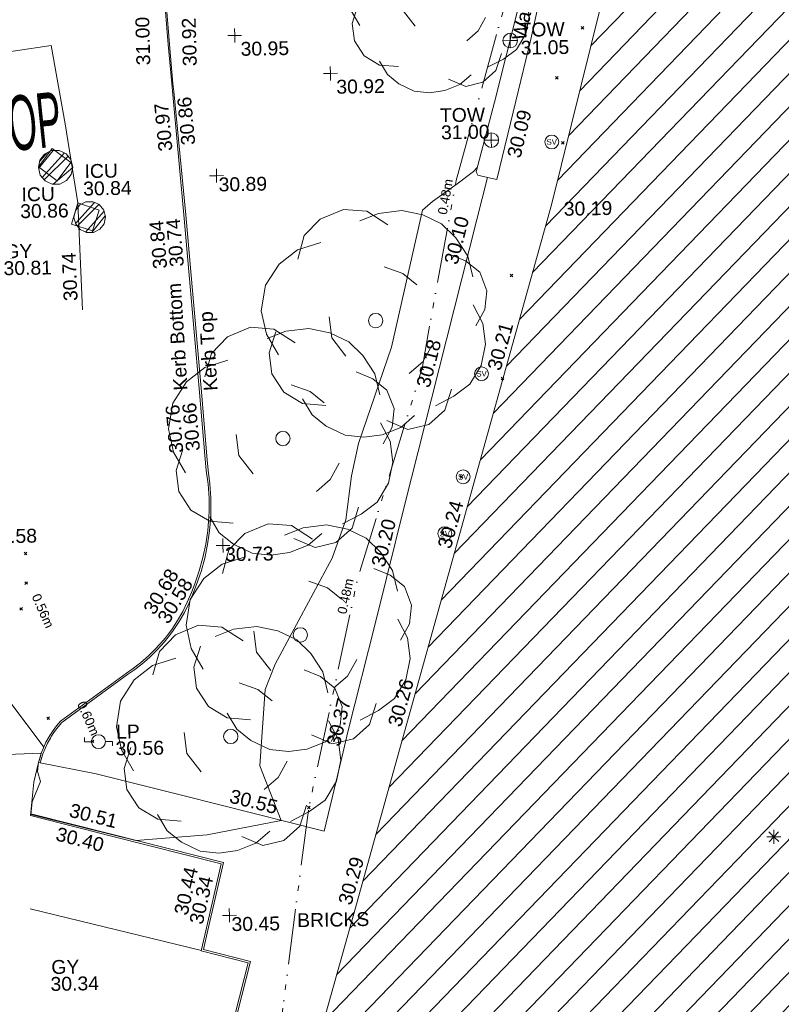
# Model space of a CAD drawing. Header units: millimetres. Extents: x -287732 to 520720, y -88450 to 287754.
# Tile 349 of 383: x 339620 to 360209, y 158224 to 184843. Entities that reach past the tile are written whole.
import ezdxf

# ---------------------------------------------------------------- set-up
doc = ezdxf.new("R2010")
doc.units = ezdxf.units.MM
for name, pattern in [('IMPORT-HIDDEN2 _3_', [4762.5, 3175, -1587.5]), ('IMPORT-UG_ELEC_QLB2 _2_', [2500, 1500, -300.0000000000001, 0, -50, 150, -300.0000000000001, 0, -200]), ('IMPORT-UG_ELEC_STREET LIGHTING_QLB2 _2_', [2700, 1500, -300.0000000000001, 0, -250, 150, -300.0000000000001, 0, -200])]:
    doc.linetypes.add(name, pattern=pattern)
for name, color, linetype, lineweight, true_color in [('00_TOPO_APEX_BUILDING', 7, 'Continuous', 9, 0x666666), ('00_TOPO_BUILDING_OUTLINE', 5, 'Continuous', 9, 0x0000ff), ('00_TOPO_FOOTPATH', 7, 'Continuous', 9, 0xa50000), ('00_TOPO_FURN_LAMP_POST', 7, 'Continuous', 9, 0x666666), ('00_TOPO_KERB_BOTTOM', 1, 'Continuous', 9, 0xff0000), ('00_TOPO_KERB_TOP', 7, 'Continuous', 9, 0xa500a5), ('00_TOPO_LEVEL_SPOT', 7, 'Continuous', 9, 0x666666), ('00_TOPO_ROAD_MARKING_WHITE_CONTINUOUS', 7, 'Continuous', 9, 0x999999), ('00_TOPO_SERV_IC', 5, 'Continuous', 9, 0x0000ff), ('00_TOPO_SERV_STOP_VALVE', 7, 'Continuous', 9, 0x666666), ('00_TOPO_TOP_OF_WALL', 7, 'Continuous', 9, 0x666666), ('00_TOPO_TREE', 7, 'Continuous', 9, 0x666666), ('00_TOPO_WALL', 7, 'Continuous', 9, 0x7c00a5), ('00_UAV_BUILDING_HATCH', 7, 'Continuous', 9, 0x999999), ('00_UAV_BUILDING_OUTLINE', 5, 'Continuous', 9, 0x0000ff), ('00_UAV_CONCRETE', 9, 'Continuous', 9, 0x808080), ('00_UAV_FURN_LAMP_POST', 7, 'Continuous', 9, 0xa50000), ('00_UAV_KERB_BOTTOM', 1, 'Continuous', 9, 0xff0000), ('00_UAV_KERB_TOP', 7, 'Continuous', 9, 0xa500a5), ('00_UAV_LEVEL_SPOT', 7, 'Continuous', 9, 0x666666), ('00_UAV_PARKING', 4, 'Continuous', 9, 0x00ffff), ('00_UAV_ROAD_MARKING_WHITE_CONTINUOUS', 7, 'Continuous', 9, 0x999999), ('00_UAV_SERV_GULLY', 7, 'Continuous', 9, 0x5252a5), ('00_UAV_SERV_IC', 5, 'Continuous', 9, 0x0000ff), ('00_UAV_TOP_OF_WALL', 7, 'Continuous', 9, 0x666666), ('00_UAV_WALL', 7, 'Continuous', 9, 0x7c00a5), ('01_DTM_CONTOUR_MNR', 7, 'Continuous', 9, 0xa5a552), ('12333-PUM-2D-U-0001-C01 - Rev2_REVIT IMPORT_dwg', 7, 'Continuous', 9, 0x767676), ('PUM-CHAMBER EXTENTS', 6, 'IMPORT-HIDDEN2 _3_', 9, 0xff00ff), ('PUM-ELECTRIC-QLB2', 1, 'IMPORT-UG_ELEC_QLB2 _2_', 9, 0xff0000), ('PUM-ELECTRIC-SL-QLB2', 7, 'IMPORT-UG_ELEC_STREET LIGHTING_QLB2 _2_', 9, 0xff7f7f)]:
    doc.layers.add(name, color=color, linetype=linetype, lineweight=lineweight, true_color=true_color)
for name, color, linetype, lineweight in [('00_TOPO_ROAD_TEXT', 7, 'Continuous', 9), ('00_UAV_ROAD_EDGE', 7, 'Continuous', 9), ('00_UAV_SURVEY_TEXT', 7, 'Continuous', 9), ('GEN-TEXT', 7, 'Continuous', 9)]:
    doc.layers.add(name, color=color, linetype=linetype, lineweight=lineweight)
doc.styles.add('Arial_1', font='arial.ttf', dxfattribs={"height": 250})
doc.styles.add('Swis721 Lt BT', font='swissl.ttf', dxfattribs={"height": 399.9999999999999})
doc.styles.add('Swis721 Lt BT_2', font='swissl.ttf', dxfattribs={"height": 375})
doc.styles.add('Swis721 Lt BT_37', font='swissl.ttf', dxfattribs={"width": 0.480246, "height": 1481.4})
pattern_1 = [(45, (-533641079.65, -725615854.3560001), (-265.1650429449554, 265.1650429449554), []), (45, (-533640902.873, -725615854.3560001), (-265.1650429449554, 265.1650429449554), [])]

# ---------------------------------------------------------------- blocks, each defined once
blk = doc.blocks.new('12333-PUM-2D-U-0001-C01 - Rev2_REVIT IMPORT_dwg_MM-2077200-Site Location Plan Proposed')
at = {"layer": '00_TOPO_LEVEL_SPOT', "color": 254, "true_color": 0xcccccc, "flags": 128}
for points in [[(0, -500.0000000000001), (0, 0), (-500.0000000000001, 0)], [(500.0000000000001, 0), (0, 0), (0, 500.0000000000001)]]:
    blk.add_lwpolyline(points, dxfattribs=at)
blk = doc.blocks.new('12333-PUM-2D-U-0001-C01 - Rev2_REVIT IMPORT_dwg_TOW-2077202-Site Location Plan Proposed')
at = {"layer": '00_TOPO_TOP_OF_WALL', "color": 254, "true_color": 0xcccccc, "flags": 128}
for points in [[(0, 525.0554400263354), (0, 0), (-525.0554401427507, 0)], [(525.0554401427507, 0), (0, 0), (0, -525.0554400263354)]]:
    blk.add_lwpolyline(points, dxfattribs=at)
at = {"layer": '00_TOPO_TOP_OF_WALL', "color": 254, "true_color": 0xcccccc}
blk.add_circle((0, 0), 525.0554401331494, dxfattribs=at)
blk = doc.blocks.new('12333-PUM-2D-U-0001-C01 - Rev2_REVIT IMPORT_dwg_CONIFEROUS_TREE-2077251-Site Location Plan Proposed')
at = {"layer": '00_TOPO_TREE', "color": 254, "true_color": 0xcccccc, "flags": 128}
for points in [[(-1889.403682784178, 1545.875740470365), (-1717.639711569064, 2118.422311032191), (-1316.857112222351, 2519.204910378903), (-744.3105416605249, 2748.223538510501), (-171.763971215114, 2690.968881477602), (343.5279423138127, 2347.440939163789)], [(-343.5279423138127, 2461.950253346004), (114.5093140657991, 2633.714224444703), (687.0558846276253, 2690.968881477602), (1202.347798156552, 2576.459567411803), (1660.385054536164, 2347.440939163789), (2003.912996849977, 2003.912996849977), (2290.18628213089, 1545.875740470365), (2404.695596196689, 1030.583826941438)], [(-2404.695596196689, -801.5651986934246), (-2690.968881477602, -286.2732852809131), (-2805.478195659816, 286.2732852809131), (-2690.968881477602, 916.0745128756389), (-2347.440939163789, 1431.36642628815), (-1889.403682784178, 1774.894368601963), (-1316.857112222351, 1946.658339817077)], [(1832.149025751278, 1603.130397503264), (2232.93162509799, 1431.36642628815), (2576.459567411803, 1145.093141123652), (2748.223538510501, 687.0558846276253), (2690.968881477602, 229.0186282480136), (2461.950253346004, -171.763971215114)], [(229.0186282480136, 1316.857112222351), (687.0558846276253, 1145.093141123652), (1030.583826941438, 858.8198558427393)], [(2404.695596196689, 343.5279423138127), (2633.714224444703, -114.5093140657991), (2690.968881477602, -629.8012275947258), (2576.459567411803, -1145.093141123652), (2290.18628213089, -1603.130397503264), (1889.403682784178, -1889.403682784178), (1431.36642628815, -2118.422311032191)], [(-744.3105416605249, -858.8198558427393), (-1087.838483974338, -400.7825993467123), (-1145.093141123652, 114.5093140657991)], [(-1259.602455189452, -2061.167653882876), (-1832.149025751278, -2003.912996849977), (-2290.18628213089, -1717.639711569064), (-2576.459567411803, -1259.602455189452), (-2633.714224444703, -744.3105416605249), (-2461.950253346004, -229.0186282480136)], [(1374.111769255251, -629.8012275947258), (1145.093141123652, -1030.583826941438), (801.5651986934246, -1316.857112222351)], [(916.0745128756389, -2347.440939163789), (572.5465705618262, -2633.714224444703), (114.5093140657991, -2805.478195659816), (-343.5279423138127, -2862.732852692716), (-801.5651986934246, -2805.478195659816), (-1259.602455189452, -2576.459567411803), (-1603.130397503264, -2290.18628213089), (-1832.149025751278, -1889.403682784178)], [(1832.149025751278, -1717.639711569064), (1660.385054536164, -2232.93162509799), (1259.602455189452, -2576.459567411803), (744.3105416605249, -2690.968881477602), (229.0186282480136, -2461.950253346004)]]:
    blk.add_lwpolyline(points, dxfattribs=at)
at = {"layer": '00_TOPO_TREE', "color": 254, "true_color": 0xcccccc}
blk.add_circle((0, 0), 176.6246020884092, dxfattribs=at)
blk = doc.blocks.new('12333-PUM-2D-U-0001-C01 - Rev2_REVIT IMPORT_dwg_MSL_Apex_SYM-2077252-Site Location Plan Proposed')
at = {"layer": '00_TOPO_APEX_BUILDING', "color": 254, "true_color": 0xcccccc, "flags": 128}
for points in [[(0, -500.8627267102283), (0, 0), (-500.8627267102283, 0)], [(354.163430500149, 354.1634305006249), (0, 0), (-354.1634305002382, 354.1634305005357)], [(354.1634305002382, -354.1634305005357), (0, 0), (-354.163430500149, -354.1634305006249)], [(500.8627267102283, 0), (0, 0), (0, 500.8627267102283)]]:
    blk.add_lwpolyline(points, dxfattribs=at)
blk = doc.blocks.new('12333-PUM-2D-U-0001-C01 - Rev2_REVIT IMPORT_dwg_MSL_Lamp_Post_SYM-2077240-Site Location Plan Proposed')
at = {"layer": '00_TOPO_FURN_LAMP_POST', "color": 254, "true_color": 0xcccccc, "flags": 128}
for points in [[(-500.1060478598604, 0), (-1000.212095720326, 0), (-1000.212095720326, 316.7338303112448)], [(500.1060478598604, 0), (1000.21209571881, 0), (1000.21209571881, -316.7338303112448)]]:
    blk.add_lwpolyline(points, dxfattribs=at)
at = {"layer": '00_TOPO_FURN_LAMP_POST', "color": 254, "true_color": 0xcccccc}
blk.add_circle((0, 0), 500.1060478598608, dxfattribs=at)
blk = doc.blocks.new('12333-PUM-2D-U-0001-C01 - Rev2_REVIT IMPORT_dwg_MSL_Sluice_Valve_SYM-2077246-Site Location Plan Proposed')
at = {"layer": '00_TOPO_SERV_STOP_VALVE', "color": 254, "true_color": 0xcccccc}
blk.add_circle((0, 0), 500.0000000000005, dxfattribs=at)
at = {"layer": '00_TOPO_SERV_STOP_VALVE', "insert": (0, 198.9876086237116), "char_height": 399.9999999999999, "width": 785.1100955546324, "attachment_point": 2, "line_spacing_factor": 1.005061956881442, "style": 'Swis721 Lt BT'}
blk.add_mtext('SV', dxfattribs=at)
blk = doc.blocks.new('12333-PUM-2D-U-0001-C01 - Rev2_REVIT IMPORT_dwg_TOW-2077249-Site Location Plan Proposed')
at = {"layer": '00_TOPO_TOP_OF_WALL', "color": 254, "true_color": 0xcccccc, "flags": 128}
for points in [[(0, 525.0554400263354), (0, 0), (-525.0554401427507, 0)], [(525.0554401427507, 0), (0, 0), (0, -525.0554400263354)]]:
    blk.add_lwpolyline(points, dxfattribs=at)
at = {"layer": '00_TOPO_TOP_OF_WALL', "color": 254, "true_color": 0xcccccc}
blk.add_circle((0, 0), 525.0554401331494, dxfattribs=at)
blk = doc.blocks.new('12333-PUM-2D-U-0001-C01 - Rev2_REVIT IMPORT_dwg_UAV-2077255-Site Location Plan Proposed')
at = {"layer": '00_UAV_LEVEL_SPOT', "color": 254, "true_color": 0xcccccc, "flags": 128}
for points in [[(0, -500.0000000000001), (0, 0), (-500.0000000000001, 0)], [(500.0000000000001, 0), (0, 0), (0, 500.0000000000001)]]:
    blk.add_lwpolyline(points, dxfattribs=at)
blk = doc.blocks.new('12333-PUM-2D-U-0001-C01 - Rev2_REVIT IMPORT_dwg_MGS62954_T2_Galway_ITM_3d_Rev1-2077680-Site Location Plan Proposed')
at = {"layer": '00_UAV_BUILDING_HATCH', "true_color": 0xcccccc}
h = blk.add_hatch(dxfattribs=at)
h.set_pattern_fill('FP_1', color=254, style=0, pattern_type=2)
h.set_pattern_definition([(45, (0, 0), (-441.9417382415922, 441.9417382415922), [])])
h.paths.add_polyline_path([(534273331.0839257, 725699413.308508), (534277278.0839257, 725714344.3085079), (534273552.7550198, 725715384.7219439), (534278107.7966213, 725729661.4495255), (534289916.7966213, 725729648.4495255), (534289758.7966213, 725730785.4495256), (534295105.895538, 725732008.9646726), (534299533.3955734, 725732012.6897947), (534299525.8615052, 725732274.3540393), (534303017.6669321, 725732237.6943834), (534303145.8580775, 725742131.6227318), (534297043.3569099, 725742233.1048254), (534282146.4326756, 725742249.4868032), (534282149.6354219, 725743193.6412102), (534265261.1107915, 725743195.2464387), (534265304.8585889, 725737414.824915), (534261265.5081948, 725737413.3337196), (534259042.3072209, 725729051.2211075), (534251896.866097, 725705079.4298507), (534273323.2049378, 725699415.3913133)])
at = {"layer": '00_TOPO_BUILDING_OUTLINE', "color": 254, "true_color": 0xcccccc, "flags": 128}
blk.add_lwpolyline([(534259042.3072208, 725729051.2211075), (534259897.3091376, 725732276.795404), (534260776.0814484, 725735574.7772835), (534261265.5081946, 725737413.3337195), (534263184.1196582, 725737385.6972247), (534265304.8585889, 725737414.8249149), (534265286.276136, 725738843.7359701), (534265254.8519086, 725742853.3948202), (534265261.1107914, 725743195.2464387), (534266299.5886774, 725743186.5933887)], dxfattribs=at)
at = {"layer": '00_TOPO_KERB_BOTTOM', "color": 254, "true_color": 0xcccccc, "flags": 128}
blk.add_lwpolyline([(534248833.2001889, 725732509.4793622), (534248754.5370339, 725733568.92922), (534248679.2515222, 725734798.1638137)], dxfattribs=at)
at = {"layer": '00_TOPO_KERB_TOP', "color": 254, "true_color": 0xcccccc, "flags": 128}
blk.add_lwpolyline([(534248867.0757164, 725732511.9945884), (534248788.4288398, 725733571.2252069), (534248760.8173509, 725734022.0556049), (534248704.9091083, 725734894.0230231)], dxfattribs=at)
at = {"layer": '00_TOPO_ROAD_MARKING_WHITE_CONTINUOUS', "color": 254, "true_color": 0xcccccc, "flags": 128}
blk.add_lwpolyline([(534241320.0000001, 725733000), (534243650.0000001, 725733340), (534245590, 725733600), (534245930.0000002, 725731470), (534246240, 725729330.0000002)], dxfattribs=at)
at = {"layer": '00_TOPO_SERV_IC', "color": 254, "true_color": 0xcccccc, "flags": 128}
blk.add_lwpolyline([(534245693.7908243, 725729933.5431327), (534246071.8801354, 725730421.1466216), (534245572.3135887, 725730808.5121258), (534245194.2242777, 725730320.9086372)], close=True, dxfattribs=at)
at = {"layer": '00_TOPO_WALL', "color": 254, "true_color": 0xcccccc, "flags": 128}
blk.add_lwpolyline([(534257018.1607851, 725729980.9570035), (534257548.9342801, 725731860.3387533), (534258201.6695234, 725734281.7364852), (534258961.0144713, 725737082.7835559), (534259206.3469223, 725738015.6631565), (534259301.1525841, 725738320.0592211)], dxfattribs=at)
at = {"layer": '00_UAV_BUILDING_OUTLINE', "color": 254, "true_color": 0xcccccc, "flags": 128}
blk.add_lwpolyline([(534266344.8419868, 725701260.1169554), (534261511.3009768, 725702537.8603327), (534256677.7599667, 725703815.6037103), (534251896.8660969, 725705079.4298506), (534251912.4228259, 725705131.6201426), (534253340.6881942, 725709923.2178447), (534254768.9535628, 725714714.815547), (534256197.218931, 725719506.4132489), (534257625.4842993, 725724298.0109512), (534259042.3072208, 725729051.2211075)], dxfattribs=at)
at = {"layer": '00_UAV_CONCRETE', "color": 254, "true_color": 0xcccccc, "flags": 128}
blk.add_lwpolyline([(534244911.4720626, 725714225.0956757), (534246466.2950001, 725713886.7440002), (534248837.295, 725713253.7440003), (534249756.157712, 725713005.0531362), (534252602.2950001, 725712234.7440001), (534253113.6467505, 725714217.8803732), (534253300.295, 725714941.7440001), (534254079.2950001, 725717808.7440001), (534254408.0013811, 725719043.1508765), (534254937.8740001, 725721033.007), (534255707.7451796, 725723870.8179902), (534257016.7294527, 725728695.8459383), (534257323.874, 725729828.0070002)], dxfattribs=at)
at = {"layer": '00_UAV_KERB_BOTTOM', "color": 254, "true_color": 0xcccccc, "flags": 128}
for points in [[(534244911.4720626, 725714225.0956757), (534244936.6211753, 725714316.7034558), (534244988.7897315, 725714469.6653212), (534245050.4599002, 725714619.0496609), (534245121.3882968, 725714764.2669225), (534245201.2950001, 725714904.7440001), (534245227.6011236, 725714946.8666617), (534245318.7637724, 725715080.3142618), (534245418.1257767, 725715207.7743838), (534245525.2950001, 725715328.7440001), (534247329.2950001, 725716596.7440002), (534247490.5097886, 725716702.5762627), (534247718.5059747, 725716870.119614), (534247935.5321285, 725717051.6483557), (534248140.7317466, 725717246.446077), (534248333.2950001, 725717453.7440001), (534248403.0178649, 725717535.6523927), (534248455.4489539, 725717602.9517012), (534248576.9041419, 725717758.8487148), (534248736.432681, 725717992.5230199), (534248880.9738958, 725718235.7531015), (534249009.9573485, 725718487.5790423), (534249122.874, 725718747.0070002), (534249220.8240492, 725718977.0622755), (534249348.356104, 725719326.452221), (534249453.6981271, 725719683.1605297), (534249536.4343817, 725720045.7794362), (534249596.2383456, 725720412.8778497), (534249632.8740001, 725720783.0070001), (534249640.7296015, 725720925.1127138), (534249645.1139693, 725721297.0247147), (534249626.1371379, 725721668.4781293), (534249583.874, 725722038.007), (534249563.1367327, 725722338.9006823), (534249430.874, 725724258.0070001), (534249215.3558039, 725727326.2024096), (534249100.8740001, 725728956.0070002), (534248848.1462618, 725732311.064522), (534248833.2001889, 725732509.4793622)], [(534249852.295, 725706383.7440003), (534250484.295, 725708707.7440002), (534249223.2950001, 725709051.7440001), (534249327.219543, 725709473.3755801), (534249801.2950001, 725711396.7440002), (534246888.7861461, 725712189.3097624), (534244671.2950001, 725712792.7440002)]]:
    blk.add_lwpolyline(points, dxfattribs=at)
at = {"layer": '00_UAV_KERB_TOP', "color": 254, "true_color": 0xcccccc, "flags": 128}
for points in [[(534244958.579855, 725714214.8443475), (534244984.271682, 725714301.5226731), (534245035.6059003, 725714452.0382011), (534245096.0768719, 725714598.517712), (534245165.6260422, 725714740.9111755), (534245244.2481317, 725714879.1298846), (534245269.4664056, 725714919.5106279), (534245359.1634853, 725715050.8128684), (534245456.5933625, 725715175.7944856), (534245558.8377128, 725715291.2050433), (534247357.3977686, 725716555.381402), (534247519.0532593, 725716661.502971), (534247749.3801196, 725716830.7590221), (534247968.8168223, 725717014.3040365), (534248176.2956301, 725717211.2654115), (534248370.6661364, 725717420.5088761), (534248441.7944294, 725717504.0683248), (534248508.6038291, 725717589.8232938), (534248617.3126713, 725717729.3593986), (534248778.6131228, 725717965.6291666), (534248924.7597832, 725718211.5608491), (534249055.1758787, 725718466.1838661), (534249168.7994601, 725718727.2360079), (534249267.3424816, 725718958.6839972), (534249395.8637466, 725719310.7840072), (534249502.0958395, 725719670.5062633), (534249585.5311603, 725720036.1890574), (534249645.8404276, 725720406.3892075), (534249682.737832, 725720779.1628094), (534249690.7133251, 725720923.4373332), (534249695.1290179, 725721298.0065237), (534249675.9918448, 725721672.5984716), (534249633.6782001, 725722042.5689507), (534249613.9961981, 725722328.1509413), (534249480.7534115, 725724261.4776472), (534249266.2340827, 725727315.4528193), (534249150.7422436, 725728959.6366382), (534248884.0864358, 725732298.9692283), (534248867.0757164, 725732511.9945884)], [(534249913.7561988, 725706419.2119243), (534250545.653061, 725708742.8326641), (534249283.5165768, 725709087.1426964), (534249411.905984, 725709608.0305164), (534249861.5239127, 725711432.1724592), (534246850.4142213, 725712251.5699505), (534244677.1607532, 725712842.9660207)]]:
    blk.add_lwpolyline(points, dxfattribs=at)
at = {"layer": '00_UAV_PARKING', "color": 254, "true_color": 0xcccccc, "flags": 128}
blk.add_lwpolyline([(534244911.4720626, 725714225.0956757), (534244776.295, 725713691.7440001), (534244671.2950001, 725712792.7440002)], dxfattribs=at)
at = {"layer": '00_UAV_ROAD_EDGE', "color": 254, "true_color": 0xcccccc, "flags": 128}
blk.add_lwpolyline([(534245059.4004699, 725714637.3543897), (534242828.2657021, 725717720.8558805), (534242112.3649704, 725718675.9904891), (534241267.4582211, 725719803.2412952)], dxfattribs=at)
at = {"layer": '00_UAV_ROAD_MARKING_WHITE_CONTINUOUS', "color": 254, "true_color": 0xcccccc}
for p, q in [((534246313.874, 725726438.0070001), (534246240, 725729330.0000002)), ((534244617.7796368, 725710270.3943529), (534249227.4158556, 725709068.4626964))]:
    blk.add_line(p, q, dxfattribs=at)
at = {"layer": '00_UAV_SERV_IC', "color": 254, "true_color": 0xcccccc, "flags": 128}
blk.add_lwpolyline([(534246240, 725729330.0000002), (534246809.8739999, 725729124.0070001), (534246622.8275443, 725728568.743438), (534246055.8275442, 725728759.7434378)], close=True, dxfattribs=at)
at = {"layer": '00_UAV_WALL', "color": 254, "true_color": 0xcccccc, "flags": 128}
blk.add_lwpolyline([(534259322.4909371, 725736731.8203955), (534258558.874, 725733539.0070001), (534258127.3058747, 725731877.0293419), (534257578.8740001, 725729765.007), (534257323.874, 725729828.0070002), (534257066.874, 725729891.0070001), (534257018.1607851, 725729980.9570035)], dxfattribs=at)
at = {"layer": '01_DTM_CONTOUR_MNR', "color": 254, "true_color": 0xcccccc, "flags": 128}
blk.add_lwpolyline([(534257052.2084491, 725730101.5141884), (534256951.3450187, 725729991.6633948), (534256497.0189563, 725729664.9998348), (534255830.2131725, 725729199.664153), (534255553.1919787, 725728967.9933184), (534254646.7274062, 725725279.5773895), (534253709.1062917, 725722692.4421003), (534253505.4486966, 725721824.4327936), (534253329.0153419, 725720638.4858005), (534252943.0020199, 725719608.5240777), (534251353.4147259, 725716771.6565671), (534251074.4458953, 725716087.6725), (534250888.1490682, 725714026.09236), (534251440.0000002, 725712540.0000001), (534249435.9746743, 725712186.5942087), (534247510.0000001, 725712070.0000002), (534246199.5136779, 725712412.6367781), (534244677.0000001, 725712825.0000002), (534244717.5000001, 725713158.7500001), (534244956.6509054, 725713710.9054327), (534244878.940956, 725713975.8294284), (534244915.9722222, 725714227.6111112), (534244944.8571429, 725714317.5714287), (534244990.0000001, 725714470.0000002), (534242430.0000002, 725714420.0000001)], dxfattribs=at)
for name, p, xscale, yscale, zscale in [('12333-PUM-2D-U-0001-C01 - Rev2_REVIT IMPORT_dwg_CONIFEROUS_TREE-2077251-Site Location Plan Proposed', (534256107.874, 725734717.007), 0.9, 0.9, 0.9), ('12333-PUM-2D-U-0001-C01 - Rev2_REVIT IMPORT_dwg_MM-2077200-Site Location Plan Proposed', (534250558.0712309, 725733780.6123002), 0.375, 0.375, 0.375), ('12333-PUM-2D-U-0001-C01 - Rev2_REVIT IMPORT_dwg_TOW-2077202-Site Location Plan Proposed', (534258001.8908053, 725733514.6432787), 0.375, 0.375, 0.375), ('12333-PUM-2D-U-0001-C01 - Rev2_REVIT IMPORT_dwg_MM-2077200-Site Location Plan Proposed', (534253127.8264931, 725732710.6935097), 0.375, 0.375, 0.375), ('12333-PUM-2D-U-0001-C01 - Rev2_REVIT IMPORT_dwg_TOW-2077249-Site Location Plan Proposed', (534257444.252, 725730831.5045002), 0.375, 0.375, 0.375), ('12333-PUM-2D-U-0001-C01 - Rev2_REVIT IMPORT_dwg_MSL_Sluice_Valve_SYM-2077246-Site Location Plan Proposed', (534259076.874, 725730754.007), 0.375, 0.375, 0.375), ('12333-PUM-2D-U-0001-C01 - Rev2_REVIT IMPORT_dwg_UAV-2077255-Site Location Plan Proposed', (534250000.0000001, 725730000.0000001), 0.375, 0.375, 0.375), ('12333-PUM-2D-U-0001-C01 - Rev2_REVIT IMPORT_dwg_CONIFEROUS_TREE-2077251-Site Location Plan Proposed', (534254233.5930002, 725726007.7025001), 1.1, 1.1, 1.1), ('12333-PUM-2D-U-0001-C01 - Rev2_REVIT IMPORT_dwg_CONIFEROUS_TREE-2077251-Site Location Plan Proposed', (534251669.8739999, 725722865.0070002), 1.1, 1.1, 1.1), ('12333-PUM-2D-U-0001-C01 - Rev2_REVIT IMPORT_dwg_MSL_Sluice_Valve_SYM-2077246-Site Location Plan Proposed', (534257071.2225001, 725724521.7240001), 0.375, 0.375, 0.375), ('12333-PUM-2D-U-0001-C01 - Rev2_REVIT IMPORT_dwg_MSL_Sluice_Valve_SYM-2077246-Site Location Plan Proposed', (534256522.874, 725721743.007), 0.375, 0.375, 0.375), ('12333-PUM-2D-U-0001-C01 - Rev2_REVIT IMPORT_dwg_CONIFEROUS_TREE-2077251-Site Location Plan Proposed', (534252049.2950001, 725717546.7440001), 1.1, 1.1, 1.1), ('12333-PUM-2D-U-0001-C01 - Rev2_REVIT IMPORT_dwg_UAV-2077255-Site Location Plan Proposed', (534250000.0000001, 725720000), 0.375, 0.375, 0.375), ('12333-PUM-2D-U-0001-C01 - Rev2_REVIT IMPORT_dwg_MSL_Sluice_Valve_SYM-2077246-Site Location Plan Proposed', (534256002.874, 725720218.0070001), 0.375, 0.375, 0.375), ('12333-PUM-2D-U-0001-C01 - Rev2_REVIT IMPORT_dwg_CONIFEROUS_TREE-2077251-Site Location Plan Proposed', (534250121.295, 725714836.7440001), 1.1, 1.1, 1.1), ('12333-PUM-2D-U-0001-C01 - Rev2_REVIT IMPORT_dwg_MSL_Lamp_Post_SYM-2077240-Site Location Plan Proposed', (534246542.2950001, 725714757.7440001), 0.375, 0.375, 0.375), ('12333-PUM-2D-U-0001-C01 - Rev2_REVIT IMPORT_dwg_MSL_Apex_SYM-2077252-Site Location Plan Proposed', (534264752.0835, 725711867.3085002), 0.375, 0.375, 0.375), ('12333-PUM-2D-U-0001-C01 - Rev2_REVIT IMPORT_dwg_UAV-2077255-Site Location Plan Proposed', (534250000.0000001, 725710000.0000001), 0.375, 0.375, 0.375)]:
    blk.add_blockref(name, p, dxfattribs=dict(xscale=xscale, yscale=yscale, zscale=zscale))
at = {"layer": '00_TOPO_BUILDING_OUTLINE', "color": 251, "true_color": 0x666666, "insert": (534259370.3874165, 725729128.4104973), "char_height": 375, "width": 1495.902363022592, "attachment_point": 1, "line_spacing_factor": 1.005061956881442, "style": 'Swis721 Lt BT_2'}
blk.add_mtext('30.19', dxfattribs=at)
at = {"layer": '00_TOPO_FOOTPATH', "color": 251, "true_color": 0x666666, "insert": (534249143.5760788, 725732970.46233), "char_height": 375, "width": 1495.902363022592, "attachment_point": 1, "rotation": 90.38360992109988, "line_spacing_factor": 1.005061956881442, "style": 'Swis721 Lt BT_2'}
blk.add_mtext('30.92', dxfattribs=at)
at = {"layer": '00_TOPO_KERB_TOP', "color": 251, "true_color": 0x666666, "insert": (534247887.9143651, 725733017.8845875), "char_height": 375, "width": 1495.902363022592, "attachment_point": 1, "rotation": 90.38360992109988, "line_spacing_factor": 1.005061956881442, "style": 'Swis721 Lt BT_2'}
blk.add_mtext('31.00', dxfattribs=at)
at = {"layer": '00_TOPO_LEVEL_SPOT', "char_height": 375, "width": 1495.902363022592, "attachment_point": 1, "line_spacing_factor": 1.005061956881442, "style": 'Swis721 Lt BT_2'}
for s, insert in [('30.95', (534250710.9269378, 725733603.6039227)), ('30.92', (534253280.6269377, 725732533.7039226))]:
    blk.add_mtext(s, dxfattribs=dict(at, insert=insert))
at = {"layer": '00_TOPO_ROAD_TEXT', "color": 251, "true_color": 0x666666, "insert": (534243064.7832258, 725732127.4634544), "char_height": 1481.4, "width": 2926.08, "attachment_point": 1, "rotation": 4.829170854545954, "line_spacing_factor": 1.005061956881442, "style": 'Swis721 Lt BT_37'}
blk.add_mtext('STOP', dxfattribs=at)
at = {"layer": '00_TOPO_SERV_IC', "color": 251, "true_color": 0x666666, "char_height": 375, "attachment_point": 1, "line_spacing_factor": 1.005061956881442, "style": 'Swis721 Lt BT_2'}
for s, insert, width in [('ICU', (534244719.2559144, 725729771.5945053), 1021.012723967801), ('30.86', (534244677.1909935, 725729319.6523074), 1495.902363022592)]:
    blk.add_mtext(s, dxfattribs=dict(at, insert=insert, width=width))
at = {"layer": '00_TOPO_TOP_OF_WALL', "char_height": 375, "attachment_point": 1, "line_spacing_factor": 1.005061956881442, "style": 'Swis721 Lt BT_2'}
for s, insert, width in [('TOW', (534258257.8103042, 725733987.209468), 1343.937678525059), ('31.05', (534258283.4030112, 725733501.3028576), 1495.902363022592)]:
    blk.add_mtext(s, dxfattribs=dict(at, insert=insert, width=width))
at = {"layer": '00_UAV_BUILDING_OUTLINE', "color": 251, "true_color": 0x666666, "char_height": 375, "width": 1495.902363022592, "attachment_point": 1, "line_spacing_factor": 1.005061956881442, "style": 'Swis721 Lt BT_2'}
for s, insert, rotation in [('30.21', (534257222.3041204, 725724679.0596458), 73.40188826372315), ('30.24', (534255794.0387521, 725719887.4619436), 73.40188826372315), ('30.26', (534254365.7733836, 725715095.8642417), 73.40188826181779), ('30.29', (534252937.5080152, 725710304.2665396), 73.40188825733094)]:
    blk.add_mtext(s, dxfattribs=dict(at, insert=insert, rotation=rotation))
at = {"layer": '00_UAV_CONCRETE', "color": 251, "true_color": 0x666666, "char_height": 375, "width": 1495.902363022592, "attachment_point": 1, "line_spacing_factor": 1.005061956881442, "style": 'Swis721 Lt BT_2'}
for s, insert, rotation in [('30.10', (534256106.6227058, 725727558.1075641), 74.82153075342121), ('30.18', (534255295.248311, 725724241.760975), 74.82153075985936), ('30.20', (534253993.7780199, 725719412.1649299), 75.08889917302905), ('30.37', (534252697.7180236, 725714584.9711776), 75.35437788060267), ('30.55', (534250126.8547775, 725713417.7710184), 344.8556797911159)]:
    blk.add_mtext(s, dxfattribs=dict(at, insert=insert, rotation=rotation))
at = {"layer": '00_UAV_FURN_LAMP_POST', "color": 251, "true_color": 0x666666, "char_height": 375, "attachment_point": 1, "line_spacing_factor": 1.005061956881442, "style": 'Swis721 Lt BT_2'}
for s, insert, width in [('LP', (534247023.2235641, 725715203.4917063), 707.5855621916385), ('30.56', (534247000.6800527, 725714752.9296079), 1495.902363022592)]:
    blk.add_mtext(s, dxfattribs=dict(at, insert=insert, width=width))
at = {"layer": '00_UAV_KERB_BOTTOM', "color": 251, "true_color": 0x666666, "char_height": 375, "attachment_point": 1, "line_spacing_factor": 1.005061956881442, "style": 'Swis721 Lt BT_2'}
for s, insert, width, rotation in [('30.86', (534249068.5875263, 725730825.1197777), 1495.902363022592, 94.26186207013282), ('30.74', (534248703.8259313, 725727540.8871877), 1495.902363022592, 94.0180080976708), ('Kerb Bottom', (534248743.1744416, 725724201.7205788), 3414.456504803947, 92.61119259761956), ('30.66', (534249051.8901208, 725722554.2591423), 1495.902363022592, 93.94252897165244), ('30.58', (534248170.5319257, 725718078.9502848), 1495.902363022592, 57.688736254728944), ('30.40', (534245414.5456768, 725712477.6325368), 1495.902363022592, 344.7770178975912), ('30.34', (534248906.2106904, 725709834.62883), 1495.902363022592, 76.15362938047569)]:
    blk.add_mtext(s, dxfattribs=dict(at, insert=insert, width=width, rotation=rotation))
at = {"layer": '00_UAV_KERB_TOP', "color": 251, "true_color": 0x666666, "char_height": 375, "attachment_point": 1, "line_spacing_factor": 1.005061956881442, "style": 'Swis721 Lt BT_2'}
for s, insert, width, rotation in [('30.97', (534248449.4389158, 725730668.561467), 1495.902363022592, 94.47676912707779), ('30.84', (534248250.5433156, 725727494.7239965), 1495.902363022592, 94.0180081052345), ('Kerb Top', (534249554.5671911, 725724177.4863095), 2493.170605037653, 92.61119259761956), ('30.76', (534248598.5424769, 725722508.7599922), 1495.902363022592, 93.94252897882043), ('30.68', (534247794.0691382, 725718333.6015301), 1495.902363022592, 57.87892015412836), ('30.51', (534245787.878338, 725713111.466721), 1495.902363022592, 344.7770178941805), ('30.44', (534248500.1805489, 725710090.2365105), 1495.902363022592, 76.1536293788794)]:
    blk.add_mtext(s, dxfattribs=dict(at, insert=insert, width=width, rotation=rotation))
at = {"layer": '00_UAV_LEVEL_SPOT', "char_height": 375, "width": 1495.902363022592, "attachment_point": 1, "line_spacing_factor": 1.005061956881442, "style": 'Swis721 Lt BT_2'}
for s, insert in [('30.89', (534250051.8765643, 725729949.1441547)), ('30.73', (534250051.8765643, 725719949.1441548)), ('30.45', (534250051.8765643, 725709949.1441547))]:
    blk.add_mtext(s, dxfattribs=dict(at, insert=insert))
at = {"layer": '00_UAV_ROAD_MARKING_WHITE_CONTINUOUS', "color": 251, "true_color": 0x666666, "insert": (534245812.4218867, 725726675.2792968), "char_height": 375, "width": 1495.902363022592, "attachment_point": 1, "rotation": 91.46326362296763, "line_spacing_factor": 1.005061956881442, "style": 'Swis721 Lt BT_2'}
blk.add_mtext('30.74', dxfattribs=at)
at = {"layer": '00_UAV_SERV_GULLY', "color": 251, "true_color": 0x666666, "char_height": 375, "attachment_point": 1, "line_spacing_factor": 1.005061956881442, "style": 'Swis721 Lt BT_2'}
for s, insert, width in [('GY', (534244229.0210903, 725728242.0411109), 821.5590755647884), ('30.81', (534244199.0399926, 725727785.2049086), 1495.902363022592), ('GY', (534245161.4476701, 725708874.0073043), 821.5590755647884), ('30.34', (534245131.4665724, 725708417.1711022), 1495.902363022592)]:
    blk.add_mtext(s, dxfattribs=dict(at, insert=insert, width=width))
at = {"layer": '00_UAV_SERV_IC', "color": 251, "true_color": 0x666666, "char_height": 375, "attachment_point": 1, "line_spacing_factor": 1.005061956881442, "style": 'Swis721 Lt BT_2'}
for s, insert, width in [('ICU', (534246434.2553192, 725730372.2573986), 1021.012723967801), ('30.84', (534246389.4271687, 725729901.8783977), 1495.902363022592), ('30.58', (534243667.5330405, 725720543.1094508), 1495.902363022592)]:
    blk.add_mtext(s, dxfattribs=dict(at, insert=insert, width=width))
at = {"layer": '00_UAV_SURVEY_TEXT', "color": 251, "true_color": 0x666666, "insert": (534251827.8, 725710023.6296078), "char_height": 375, "width": 2165.496754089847, "attachment_point": 1, "line_spacing_factor": 1.005061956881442, "style": 'Swis721 Lt BT_2'}
blk.add_mtext('BRICKS', dxfattribs=at)
at = {"layer": '00_UAV_TOP_OF_WALL', "char_height": 375, "attachment_point": 1, "line_spacing_factor": 1.005061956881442, "style": 'Swis721 Lt BT_2'}
for s, insert, width in [('TOW', (534256066.6337373, 725731714.9533545), 1343.937678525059), ('31.00', (534256089.0956447, 725731251.1054319), 1495.902363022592)]:
    blk.add_mtext(s, dxfattribs=dict(at, insert=insert, width=width))
at = {"layer": '00_UAV_WALL', "color": 251, "true_color": 0x666666, "char_height": 375, "attachment_point": 1, "line_spacing_factor": 1.005061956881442, "style": 'Swis721 Lt BT_2'}
for s, insert, width, rotation in [('Wall', (534258049.2881415, 725733568.2364274), 1130.237340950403, 77.55956956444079), ('30.09', (534257856.9167654, 725730402.4921383), 1495.902363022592, 75.44341852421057)]:
    blk.add_mtext(s, dxfattribs=dict(at, insert=insert, width=width, rotation=rotation))
blk = doc.blocks.new('12333-PUM-2D-U-0001-C01 - Rev2_REVIT IMPORT_dwg-1620468-Site Location Plan Proposed')
at = {"layer": 'PUM-CHAMBER EXTENTS', "true_color": 0xffaaff}
h = blk.add_hatch(dxfattribs=at)
h.set_pattern_fill('FP_3', color=211, style=0, pattern_type=2)
h.set_pattern_definition(pattern_1)
h.paths.add_polyline_path([(604471.153905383, 113993.3208763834), (604678.5464002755, 113993.3208763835), (604865.4005816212, 114083.3051075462), (604994.7076871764, 114245.4510893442), (605040.8568588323, 114447.6438213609), (604994.7076871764, 114649.8365533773), (604865.4005816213, 114811.9825351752), (604678.5464002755, 114901.9667663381), (604471.153905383, 114901.9667663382), (604284.2997240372, 114811.9825351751), (604154.9926184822, 114649.8365533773), (604108.8434468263, 114447.6438213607), (604154.9926184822, 114245.4510893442), (604284.2997240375, 114083.3051075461), (604463.354084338, 113997.0770722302)])
h = blk.add_hatch(dxfattribs=at)
h.set_pattern_fill('FP_3', color=211, style=0, pattern_type=2)
h.set_pattern_definition(pattern_1)
h.paths.add_polyline_path([(605379.2158819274, 112672.0239896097), (605568.4844236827, 112672.0239896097), (605739.0094876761, 112754.144532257), (605857.0164933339, 112902.1206370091), (605899.1327059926, 113086.6438213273), (605857.016493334, 113271.1670056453), (605739.009487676, 113419.1431103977), (605568.4844236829, 113501.2636530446), (605379.2158819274, 113501.2636530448), (605208.6908179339, 113419.1431103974), (605090.683812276, 113271.1670056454), (605048.5675996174, 113086.6438213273), (605090.6838122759, 112902.1206370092), (605208.690817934, 112754.144532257)])
at = {"layer": 'GEN-TEXT', "color": 253, "true_color": 0xaaaaaa}
for p, q in [((618844.9948137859, 117936.2884822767), (618915.7054919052, 118006.9991603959)), ((618915.7054919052, 117936.2884822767), (618844.9948137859, 118006.9991603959)), ((618127.99481384, 116597.2884822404), (618198.7054919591, 116667.9991603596)), ((618198.7054919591, 116597.2884822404), (618127.99481384, 116667.9991603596)), ((618260.9948138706, 114833.2884822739), (618331.70549199, 114903.9991603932)), ((618331.70549199, 114833.2884822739), (618260.9948138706, 114903.9991603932)), ((616813.994813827, 111274.2884822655), (616884.7054919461, 111344.9991603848)), ((616884.7054919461, 111274.2884822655), (616813.994813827, 111344.9991603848)), ((614348.9948138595, 108804.2884822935), (614419.7054919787, 108874.9991604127)), ((614419.7054919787, 108804.2884822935), (614348.9948138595, 108874.9991604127)), ((616568.6836993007, 108520.3102749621), (616521.994813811, 108566.9991604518)), ((616521.994813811, 108496.2884823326), (616578.3094574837, 108552.6031260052)), ((616592.7054919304, 108496.2884823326), (616568.6836993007, 108520.3102749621)), ((616578.3094574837, 108552.6031260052), (616592.7054919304, 108566.9991604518)), ((615365.994813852, 105856.2884823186), (615436.7054919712, 105926.9991604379)), ((615436.7054919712, 105856.2884823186), (615365.994813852, 105926.9991604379)), ((614829.9948137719, 104333.2884822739), (614900.7054918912, 104403.9991603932)), ((614900.7054918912, 104333.2884822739), (614829.9948137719, 104403.9991603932)), ((603547.9948137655, 103986.2884823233), (603618.7054918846, 104056.9991604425)), ((603618.7054918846, 103986.2884823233), (603547.9948137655, 104056.9991604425)), ((603549.9948138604, 103190.2884822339), (603620.7054919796, 103260.9991603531)), ((603620.7054919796, 103190.2884822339), (603549.9948138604, 103260.9991603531)), ((603399.9948138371, 102491.2884823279), (603470.7054919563, 102561.9991604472)), ((603470.7054919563, 102491.2884823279), (603399.9948138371, 102561.9991604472)), ((604081.9948138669, 99523.28848221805), (604152.7054919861, 99593.99916033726)), ((604152.7054919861, 99523.28848221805), (604081.9948138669, 99593.99916033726)), ((605266.9948138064, 98878.28848231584), (605337.7054919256, 98948.99916043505)), ((605337.7054919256, 98878.28848231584), (605266.9948138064, 98948.99916043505)), ((611079.994813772, 96988.28848230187), (611150.7054918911, 97058.99916042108)), ((611150.7054918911, 96988.28848230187), (611079.994813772, 97058.99916042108))]:
    blk.add_line(p, q, dxfattribs=at)
at = {"layer": 'PUM-CHAMBER EXTENTS', "color": 211, "linetype": 'Continuous', "true_color": 0xffaaff, "flags": 128}
for points in [[(605040.8568588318, 114447.6438213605), (604994.7076871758, 114649.8365533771), (604865.4005816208, 114811.9825351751), (604791.4995326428, 114847.5714046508), (604678.5464002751, 114901.9667663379), (604471.1539053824, 114901.9667663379), (604284.2997240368, 114811.9825351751), (604154.9926184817, 114649.8365533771), (604108.8434468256, 114447.6438213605), (604154.9926184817, 114245.451089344), (604284.2997240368, 114083.305107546), (604358.2007731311, 114047.7162379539), (604471.1539053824, 113993.3208763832), (604678.5464002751, 113993.3208763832), (604865.4005816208, 114083.305107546), (604994.7076871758, 114245.451089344)], [(605899.1327059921, 113086.643821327), (605857.0164933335, 113271.1670056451), (605739.0094876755, 113419.1431103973), (605622.3445038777, 113475.3260054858), (605568.4844236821, 113501.2636530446), (605379.215881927, 113501.2636530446), (605208.6908179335, 113419.1431103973), (605090.6838122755, 113271.1670056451), (605048.567599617, 113086.643821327), (605090.6838122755, 112902.1206370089), (605208.6908179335, 112754.1445322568), (605325.3558018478, 112697.9616371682), (605379.215881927, 112672.0239896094), (605568.4844236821, 112672.0239896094), (605739.0094876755, 112754.1445322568), (605857.0164933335, 112902.1206370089)]]:
    blk.add_lwpolyline(points, close=True, dxfattribs=at)
at = {"layer": 'PUM-ELECTRIC-SL-QLB2', "color": 254, "true_color": 0xffd4d4, "flags": 128}
blk.add_lwpolyline([(617811.3044243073, 125798.5270841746), (617279.3501529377, 120264.6438212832), (615394.3501529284, 113901.6438213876), (614384.3501529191, 108839.6438213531), (612540.3501528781, 103167.6438213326), (611115.3501528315, 97023.64382136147), (610238.3501528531, 91065.6438213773), (612028.3501528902, 83630.64382132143), (615324.3501528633, 77935.64382137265), (617257.3501529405, 74795.64382135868), (619945.3501529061, 74064.64382132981), (623914.3501528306, 73441.64382130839), (624775.3501528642, 72526.64382138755), (627299.35015284, 66124.64382138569), (627910.3501528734, 64695.64382138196), (628666.3501529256, 63977.64382138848), (629583.350152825, 64013.64382135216), (632716.3501528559, 65371.64382135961), (634589.9866173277, 66199.09115950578)], dxfattribs=at)
blk.add_blockref('12333-PUM-2D-U-0001-C01 - Rev2_REVIT IMPORT_dwg_MGS62954_T2_Galway_ITM_3d_Rev1-2077680-Site Location Plan Proposed', (-533641079.6498471, -725615854.3561786))
at = {"layer": 'PUM-ELECTRIC-QLB2', "char_height": 250, "width": 1160.025439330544, "attachment_point": 2, "rotation": 292.89613591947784, "line_spacing_factor": 0.9417779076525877, "style": 'Arial_1'}
for s, insert in [('0.56m', (604139.2616682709, 102513.7543110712)), ('0.60m', (605316.2841471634, 99587.77744153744))]:
    blk.add_mtext(s, dxfattribs=dict(at, insert=insert))
at = {"layer": 'PUM-ELECTRIC-SL-QLB2', "char_height": 250, "width": 1160.025439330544, "attachment_point": 2, "line_spacing_factor": 0.9417779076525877, "style": 'Arial_1'}
for insert, rotation in [((614973.2525498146, 113493.6938670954), 78.71619021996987), ((612086.1181503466, 102746.2242749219), 76.9420594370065)]:
    blk.add_mtext('0.48m', dxfattribs=dict(at, insert=insert, rotation=rotation))

msp = doc.modelspace()

# ---------------------------------------------------------------- block references
at = {"layer": '12333-PUM-2D-U-0001-C01 - Rev2_REVIT IMPORT_dwg', "color": 254, "linetype": 'IMPORT-UG_ELEC_STREET LIGHTING_QLB2 _2_', "true_color": 0xffd4d4, "rotation": 0.9999999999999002}
msp.add_blockref('12333-PUM-2D-U-0001-C01 - Rev2_REVIT IMPORT_dwg-1620468-Site Location Plan Proposed', (-261895.0770586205, 55869.5817132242), dxfattribs=at)

doc.saveas('drawing.dxf')
